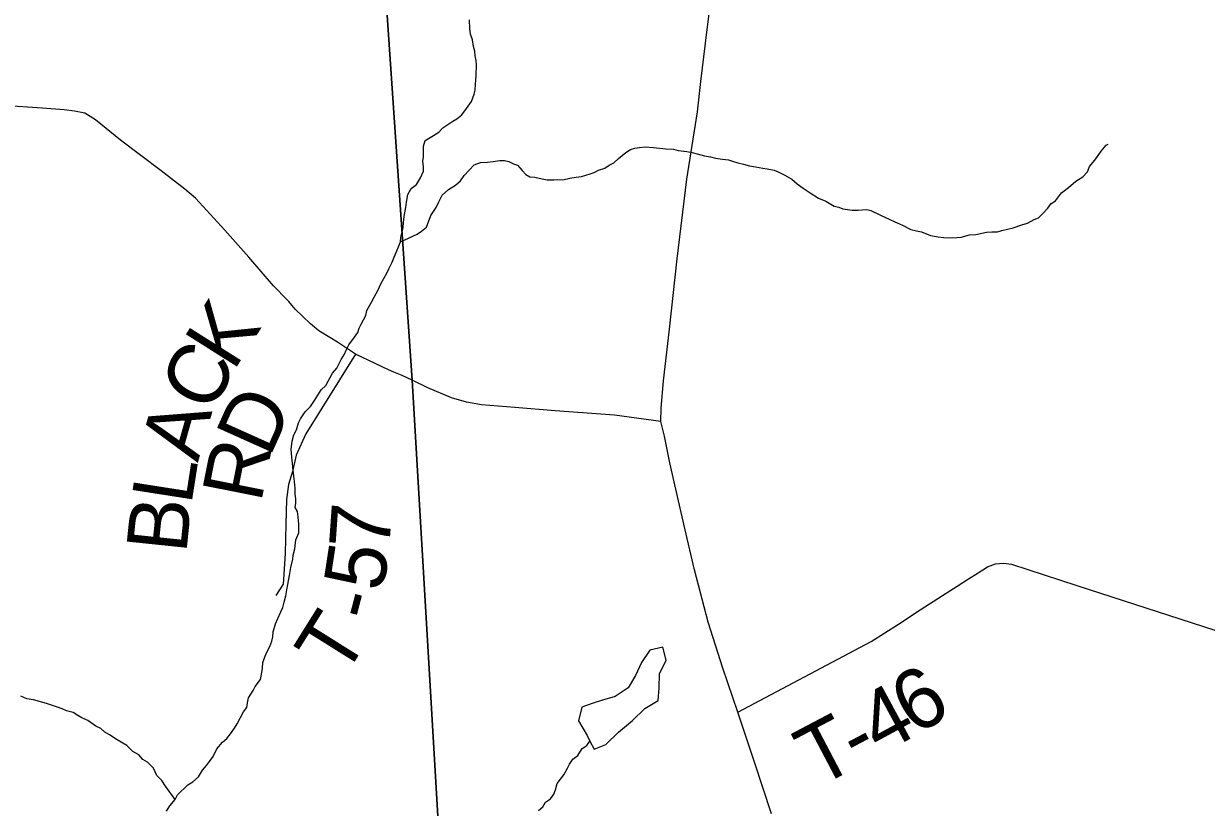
# Model space of a CAD drawing. Extents: x 1310247 to 1664935, y 235267 to 584339.
# Drawn here: x 1497464 to 1503343, y 343528 to 347420 of the extents above; entities that cross this region are included whole.
import ezdxf

# ---------------------------------------------------------------- set-up
doc = ezdxf.new("R2010")
doc.units = 0
for name, color, linetype in [('GM_X_Minor_Lake', 7, 'Continuous'), ('GM_X_Minor_River', 7, 'Continuous'), ('GM_X_State_Route', 7, 'Continuous'), ('GM_X_Township', 7, 'Continuous'), ('GM_X_Township_Road', 7, 'Continuous'), ('GM_X_Township_Road_Text', 7, 'Continuous')]:
    doc.layers.add(name, color=color, linetype=linetype)

msp = doc.modelspace()

# ---------------------------------------------------------------- linework, layer by layer
at = {"layer": 'GM_X_Minor_Lake'}
for points in [[(1500358.2, 343840.7), (1500421.3, 343901.9), (1500490.4, 343959), (1500551.4, 344018.2), (1500618.3, 344059.3), (1500623.2, 344121.4), (1500624.3, 344191.5), (1500657.4, 344259.2), (1500640.4, 344323.7), (1500576, 344308.6), (1500534.9, 344247.1), (1500505.9, 344183.4), (1500468.8, 344121.8), (1500404, 344078.7), (1500341.5, 344059.6), (1500289.1, 344044.3), (1500238.7, 344025.1), (1500221.6, 343957.1), (1500264.6, 343884.3), (1500278.2, 343856.8)], [(1500278.2, 343856.8), (1500299.7, 343817.5), (1500358.2, 343840.7)]]:
    msp.add_lwpolyline(points, dxfattribs=at)
at = {"layer": 'GM_X_Minor_River'}
for points in [[(1499336.4, 346335.8), (1499338.9, 346359.8), (1499345.4, 346385.8), (1499349.8, 346405.8), (1499352.3, 346433.8), (1499357, 346471.9), (1499363.7, 346507.9), (1499366.2, 346534), (1499372.9, 346572), (1499389.5, 346601.8), (1499416, 346621.4), (1499436.7, 346655.2), (1499451.3, 346687.1), (1499451.7, 346709.1), (1499448.2, 346737.3), (1499450.7, 346759.3), (1499451.6, 346811.5), (1499460.1, 346839.5), (1499500.8, 346864.9), (1499527.2, 346880.5), (1499547.7, 346902.2), (1499596.6, 346935.5), (1499616.9, 346947.2), (1499641.3, 346966.8), (1499666, 346998.5), (1499690.8, 347034.2), (1499703.5, 347070.2), (1499707.9, 347090.2), (1499710.5, 347120.2), (1499710.8, 347140.3), (1499713.3, 347164.3), (1499714.2, 347214.5), (1499712.6, 347236.6), (1499709, 347260.8), (1499707.4, 347282.9), (1499699.8, 347307.1), (1499694.3, 347339.3), (1499684.8, 347367.6), (1499681.3, 347395.8), (1499680.1, 347439.9)], [(1499336.4, 346335.8), (1499419.5, 346374.5), (1499441.9, 346390.1), (1499466.4, 346409.8), (1499487.6, 346467.6), (1499514.4, 346507.3), (1499527, 346535.2), (1499543.7, 346569), (1499576.3, 346596.6), (1499610.9, 346618.1), (1499635.4, 346639.7), (1499654, 346665.5), (1499678.6, 346693.2), (1499703.2, 346718.9), (1499735.5, 346730.3), (1499769.7, 346731.8), (1499797.9, 346735.3), (1499830.2, 346740.8), (1499854.3, 346740.4), (1499876.3, 346736), (1499898.2, 346723.5), (1499918.2, 346717.2), (1499941.8, 346690.7), (1499959.6, 346670.3), (1499979.5, 346659.9), (1500005.5, 346657.5), (1500041.6, 346648.8), (1500065.6, 346644.4), (1500099.8, 346643.8), (1500119.9, 346645.5), (1500144, 346645), (1500178.3, 346652.5), (1500210.6, 346658), (1500236.8, 346661.5), (1500279.2, 346674.8), (1500299.4, 346680.5), (1500321.7, 346692.2), (1500352, 346701.7), (1500374.4, 346717.4), (1500396.8, 346729), (1500421.3, 346750.7), (1500458, 346780.2), (1500480.4, 346795.8), (1500502.6, 346801.5), (1500524.8, 346805.1), (1500553, 346808.6), (1500595.1, 346805.9), (1500655.3, 346798.8), (1500693.4, 346796.2), (1500717.4, 346789.7), (1500759.6, 346785), (1500787.6, 346780.5), (1500811.6, 346774.1), (1500847.6, 346763.4), (1500877.7, 346758.9), (1500903.7, 346752.4), (1500937.8, 346747.8), (1500967.8, 346743.3), (1500987.8, 346736.9), (1501013.8, 346728.4), (1501041.8, 346721.9), (1501071.8, 346713.4), (1501101.9, 346708.9), (1501137.9, 346702.2), (1501160, 346699.8), (1501194, 346693.2), (1501214, 346684.8), (1501247.9, 346668.2), (1501281.7, 346647.5), (1501309.4, 346625), (1501339.1, 346602.4), (1501372.9, 346579.8), (1501414.6, 346552.9), (1501450.5, 346538.3), (1501492.3, 346513.5), (1501516.3, 346509), (1501536.3, 346500.7), (1501582.3, 346493.8), (1501612.5, 346493.3), (1501632.6, 346495), (1501654.8, 346496.6), (1501674.8, 346492.3), (1501722.6, 346469.3), (1501766.4, 346448.5), (1501794.3, 346436), (1501832.2, 346419.3), (1501874.1, 346398.5), (1501902.1, 346392), (1501926.1, 346385.6), (1501972, 346368.7), (1502010.1, 346362), (1502038.1, 346357.5), (1502072.3, 346357), (1502102.5, 346358.5), (1502124.6, 346360.1), (1502165, 346371.4), (1502197.2, 346372.9), (1502249.7, 346384), (1502275.8, 346385.6), (1502304, 346387.1), (1502326.2, 346392.7)], [(1502326.2, 346392.7), (1502382.7, 346405.8), (1502425.2, 346421.1), (1502453.5, 346428.7), (1502486, 346448.2), (1502508.2, 346455.9), (1502528.7, 346475.6), (1502555.3, 346503.2), (1502571.8, 346527), (1502592.2, 346540.7), (1502623, 346580.3), (1502657.7, 346605.8), (1502694.4, 346637.3), (1502729, 346658.8), (1502751.6, 346684.5), (1502762.1, 346710.4), (1502788.8, 346742.1), (1502805.3, 346765.9), (1502819.8, 346787.7), (1502844.4, 346817.4), (1502854.3, 346822.5)], [(1498173.6, 343509), (1498190.2, 343534.9), (1498216.9, 343566.5), (1498229.3, 343590.4), (1498280.5, 343639.7), (1498304.9, 343655.4), (1498333.5, 343679), (1498352.2, 343712.8), (1498372.7, 343736.5), (1498387.1, 343756.4), (1498405.6, 343780.1), (1498424.4, 343818), (1498453.2, 343851.6), (1498473.6, 343869.3), (1498492.1, 343893.1), (1498512.7, 343920.8), (1498525.2, 343942.7), (1498556.4, 344002.4), (1498572.9, 344024.2), (1498577.3, 344046.2), (1498581.8, 344072.2), (1498604.6, 344108), (1498615, 344127.9), (1498641.7, 344163.6), (1498646.2, 344187.6), (1498650.8, 344219.6), (1498653.3, 344247.7), (1498670.2, 344291.6), (1498686.9, 344327.4), (1498697.4, 344353.3), (1498701.9, 344375.3), (1498704.3, 344399.4), (1498715.1, 344439.4), (1498727.6, 344465.2), (1498742.3, 344499.1), (1498752.7, 344521), (1498759.2, 344547), (1498767.9, 344579), (1498772.4, 344609), (1498776.9, 344635), (1498785.8, 344679.1), (1498792.5, 344719.1), (1498801.3, 344761.1), (1498803.7, 344781.1), (1498812.3, 344811.1), (1498817.1, 344857.2), (1498831.8, 344891), (1498832.6, 344935.2), (1498829.3, 344971.4), (1498825.7, 344997.6), (1498814, 345017.8), (1498816.4, 345037.9), (1498816.8, 345059.9), (1498813.2, 345084.1), (1498813.7, 345112.2), (1498810.3, 345146.4), (1498806.8, 345172.5), (1498801.6, 345216.8), (1498799.9, 345236.9), (1498796.5, 345267.1), (1498793.1, 345305.2), (1498797.9, 345347.3), (1498806.5, 345377.3), (1498821, 345403.1), (1498829.7, 345437.1), (1498840.1, 345457), (1498862.9, 345492.8), (1498889.4, 345518.4), (1498910.1, 345548.1), (1498943.2, 345601.8), (1498965.7, 345623.5), (1498999, 345685.1), (1499021.5, 345708.8), (1499042.4, 345752.6), (1499059, 345778.4), (1499067.4, 345798.4), (1499079.9, 345824.3), (1499108.8, 345863.9), (1499125.3, 345885.7), (1499131.7, 345907.7), (1499142.1, 345927.6), (1499152.5, 345949.5), (1499165, 345971.3), (1499169.5, 345995.3), (1499192.3, 346037.1), (1499206.8, 346061), (1499225.6, 346098.8), (1499240.2, 346128.6), (1499269.3, 346180.3), (1499279.7, 346202.2), (1499296.4, 346236.1), (1499304.9, 346260), (1499319.6, 346291.9), (1499328, 346311.8), (1499336.4, 346335.8)], [(1498216.9, 343566.5), (1498169.8, 343633.6), (1498150.3, 343662), (1498126.6, 343686.5), (1498109.2, 343723), (1498079.5, 343751.6), (1498055.7, 343766), (1498036, 343788.5), (1498006.1, 343805), (1497976.5, 343835.7), (1497928.8, 343862.6), (1497891.1, 343887.3), (1497867.2, 343901.8), (1497847.4, 343920.2), (1497823.5, 343930.6), (1497783.8, 343959.4), (1497753.9, 343972), (1497734, 343984.4), (1497710.2, 343998.8), (1497676.2, 344007.4), (1497656.3, 344017.8), (1497632.3, 344026.3), (1497602.3, 344034.8), (1497578.3, 344043.2), (1497512.4, 344062.5), (1497480.3, 344067), (1497450.4, 344079.6)], [(1500107, 343614.5), (1500115.6, 343646.5), (1500148.6, 343690.1), (1500167.3, 343721.9), (1500177.7, 343741.8), (1500194.2, 343767.6), (1500218.7, 343785.2), (1500239.4, 343821), (1500263.8, 343834.7), (1500278.2, 343856.8)], [(1500022.7, 343511.5), (1500045.2, 343531.2), (1500057.7, 343553.1), (1500082.1, 343570.8), (1500098.6, 343592.6), (1500107, 343614.5)]]:
    msp.add_lwpolyline(points, dxfattribs=at)
at = {"layer": 'GM_X_State_Route'}
for points in [[(1500630.7, 345444.2), (1500633.6, 345510.6), (1500644.1, 345646.9), (1500673.8, 345903.3), (1500711.6, 346252.9), (1500760.8, 346647.5), (1500787.6, 346814.4), (1500813.4, 346982.7), (1500830.7, 347132.4), (1500853.6, 347323.7), (1500885.6, 347594)], [(1498781.4, 346040.1), (1498773.9, 346048.9), (1498706.3, 346118.7), (1498583.8, 346260.2), (1498464.8, 346394.5), (1498318.9, 346553.3), (1498265.4, 346598.1), (1498147.9, 346690), (1497946.1, 346842.1), (1497821.6, 346943), (1497767.4, 346975.2), (1497717.5, 346985.5), (1497666, 346991.6), (1497556.2, 347000.2), (1497361.5, 347013.7)], [(1499303.8, 345689.9), (1499277.6, 345700.3), (1499211, 345732.5), (1499114.3, 345779.4), (1499024.7, 345837.6), (1498931.1, 345894.9), (1498889.4, 345929.2), (1498813.5, 346002.1), (1498781.4, 346040.1)], [(1501180.9, 343495.3), (1501097.3, 343751.6), (1501013.4, 344000), (1500938.7, 344219), (1500866.3, 344447.3), (1500798.1, 344708), (1500750.4, 344913.3), (1500705.3, 345108.4), (1500676.3, 345238.7), (1500649.9, 345370.7), (1500630.7, 345444.2), (1500400.7, 345475.4), (1500106.3, 345497.9), (1499905.5, 345513.1), (1499739.6, 345527.6), (1499665.1, 345540.1), (1499589.9, 345561.8), (1499473.7, 345612.2), (1499394.6, 345649.9), (1499345.5, 345673.3), (1499303.8, 345689.9)]]:
    msp.add_lwpolyline(points, dxfattribs=at)
at = {"layer": 'GM_X_Township'}
for points in [[(1497462.2, 370414.3), (1497697.3, 370272.3), (1497814, 368574.2), (1497887, 367512.6), (1497931.3, 366868.4), (1498406.7, 359951.3), (1498493.8, 358607.8), (1498574.3, 357367.8), (1498879.1, 353009.5), (1499049.4, 350683.4), (1499188.3, 348671.3), (1499394.6, 345649.9), (1499583.8, 342444.5), (1499473.1, 342306), (1494191.9, 337957.6)], [(1533276.4, 348456.9), (1532824.4, 344490.5), (1532312.3, 340083.4), (1532005.9, 337422.4), (1531505.4, 333070.8), (1531468.7, 332746.9), (1531158, 329653.6), (1530771.7, 326029.2), (1528532.4, 326348.2), (1524346, 326932.4), (1524318.9, 326936.2), (1516670.2, 327972.9), (1515410.2, 328143.7), (1515396.4, 328154.8), (1510687.6, 331967.4), (1508769.9, 333520.2), (1507334.2, 334682.6), (1504209.8, 337248.6), (1502439, 338702.9), (1501850.2, 339180.6), (1500489.9, 340284.4), (1499583.8, 342444.5), (1499394.6, 345649.9), (1499188.3, 348671.3)]]:
    msp.add_lwpolyline(points, dxfattribs=at)
at = {"layer": 'GM_X_Township_Road'}
for points in [[(1499114.3, 345779.4), (1498867.1, 345382.5), (1498819.1, 345277.7), (1498800.2, 345196.3), (1498780.1, 345131.6), (1498770.1, 345056.9), (1498767.8, 344934.3), (1498764.5, 344789.3), (1498756.7, 344686.7), (1498754.4, 344636.5), (1498717.6, 344580.8)], [(1501013.4, 344000), (1501677.1, 344352.4), (1501813.1, 344438.2), (1501920.4, 344509.2), (1502030.5, 344579.4), (1502103.7, 344626.7), (1502159.6, 344663.6), (1502208.4, 344692.4), (1502255.3, 344722.1), (1502294.5, 344737.7), (1502335.2, 344740.6), (1502373.6, 344735.4), (1502698.2, 344630.4), (1503384.5, 344407.1)]]:
    msp.add_lwpolyline(points, dxfattribs=at)

# ---------------------------------------------------------------- texts
at = {"layer": 'GM_X_Township_Road_Text'}
for s, rotation, p in [('K', 57.72451, (1498506.5, 345689.3)), ('C', 62.39633, (1498395.5, 345476.5)), ('D', 65.83778, (1498686.1, 345260.4)), ('A', 74.17168, (1498329.6, 345237.7)), ('R', 78.76163, (1498643.5, 345035.7)), ('L', 81.1147, (1498296.9, 345025.3)), ('B', 84.06473, (1498272, 344784.3)), ('7', 85.97344, (1499280.5, 344803)), ('5', 81.34063, (1499249.8, 344594.5)), ('-', 75.28055, (1499211.6, 344442)), ('T', 57.96713, (1499054.1, 344162.7)), ('6', 30.70716, (1501893.6, 343880.7)), ('4', 28.45439, (1501719.9, 343786.3)), ('T', 27.75345, (1501408.9, 343622.3)), ('-', 27.88961, (1501608.2, 343727.1))]:
    msp.add_text(s, height=300, rotation=rotation, dxfattribs=at).set_placement(p)

doc.saveas('drawing.dxf')
